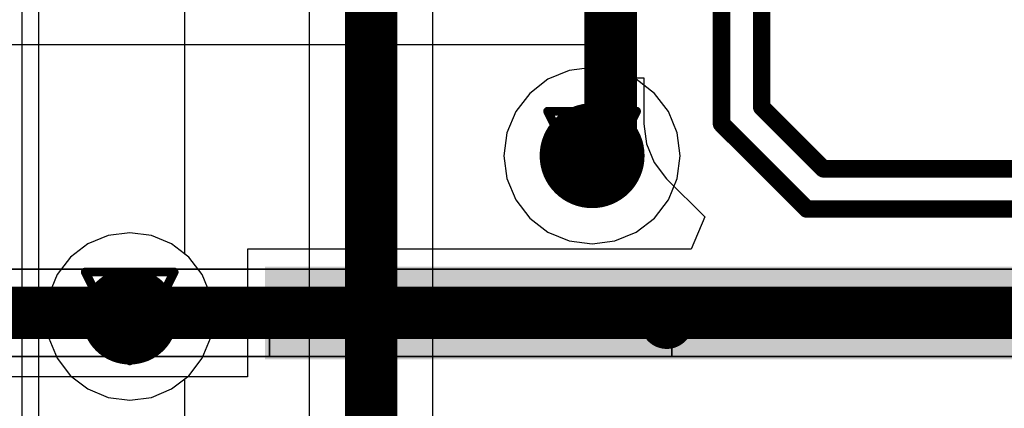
# Model space of a CAD drawing. Header units: millimetres. Extents: x 138 to 555, y 26 to 334.
# Tile 482 of 656: x 279.19 to 284.82, y 148.96 to 151.18. Entities that reach past the tile are written whole.
import ezdxf

# ---------------------------------------------------------------- set-up
doc = ezdxf.new("R2010")
doc.units = ezdxf.units.MM
for name, color, linetype in [('BottomLayer', 5, 'Continuous'), ('DrillDrawing', 1, 'Continuous'), ('Mechanical27', 56, 'Continuous'), ('MidLayer1', 16, 'Continuous'), ('MidLayer2', 76, 'Continuous'), ('MidLayer3', 90, 'Continuous'), ('MidLayer4', 156, 'Continuous'), ('MultiLayer', 9, 'Continuous'), ('TopLayer', 1, 'Continuous'), ('TopPaste', 8, 'Continuous'), ('TopSolder', 216, 'Continuous'), ('ViaHoleLayer', 16, 'Continuous')]:
    doc.layers.add(name, color=color, linetype=linetype)

# ---------------------------------------------------------------- blocks, each defined once
blk = doc.blocks.new('CON_SAMTEC_QSH_030_01_F_D_A_LCD_MB1230_505')
at = {"layer": 'Mechanical27', "const_width": 0.01}
for points in [[(8, 0.25), (-8, 0.25)], [(-0.8, 0.25), (-3.1, 0.25)], [(-3.1, 0.25), (-3.1, 0)], [(-0.8, 0.25), (-0.8, 0)], [(-0.8, 0), (-3.1, 0)], [(8, -0.25), (-8, -0.25)]]:
    blk.add_lwpolyline(points, dxfattribs=at)
at = {"layer": 'Mechanical27', "const_width": 0.005}
for points in [[(-3.1025, 0.25, 1), (-3.0975, 0.25, 1)], [(-3.1025, 0.25, 1), (-3.0975, 0.25, 1)], [(-0.8025, 0.25, 1), (-0.7975, 0.25, 1)], [(-0.8025, 0.25, 1), (-0.7975, 0.25, 1)], [(-3.1025, 0, 1), (-3.0975, 0, 1)], [(-3.1025, 0, 1), (-3.0975, 0, 1)], [(-0.8025, 0, 1), (-0.7975, 0, 1)], [(-0.8025, 0, 1), (-0.7975, 0, 1)]]:
    blk.add_lwpolyline(points, format="xyb", close=True, dxfattribs=at)
at = {"layer": 'TopLayer'}
blk.add_solid([(-0.825, 0.215), (-5.525, 0.215), (-0.825, -0.215), (-5.525, -0.215)], dxfattribs=at)
at = {"layer": 'TopPaste'}
blk.add_solid([(-0.825, 0.215), (-5.525, 0.215), (-0.825, -0.215), (-5.525, -0.215)], dxfattribs=at)
at = {"layer": 'TopSolder'}
blk.add_solid([(-0.775, 0.265), (-5.575, 0.265), (-0.775, -0.265), (-5.575, -0.265)], dxfattribs=at)

msp = doc.modelspace()

# ---------------------------------------------------------------- linework, layer by layer
at = {"layer": 'BottomLayer'}
for p, q in [((279.206, 145.287), (279.206, 156.3779)), ((280.848, 153.0892), (280.848, 137.1187)), ((281.5541, 136.8601), (281.5541, 152.9429))]:
    msp.add_line(p, q, dxfattribs=at)
at = {"layer": 'BottomLayer', "const_width": 0.3}
msp.add_lwpolyline([(281.2011, 136.8601), (281.2011, 153.0892)], dxfattribs=at)
at = {"layer": 'BottomLayer'}
for points, const_width in [([(282.3146, 150.4064, 1), (282.6146, 150.4064, 1)], 0.3), ([(279.6837, 149.487, 1), (279.9587, 149.487, 1)], 0.275)]:
    msp.add_lwpolyline(points, format="xyb", close=True, dxfattribs=dict(at, const_width=const_width))
at = {"layer": 'DrillDrawing', "const_width": 0.0508}
for points in [[(282.2106, 150.6604), (282.7186, 150.6604)], [(282.2106, 150.6604), (282.4646, 150.1524)], [(282.4646, 150.1524), (282.7186, 150.6604)], [(282.3122, 150.5588), (282.617, 150.5588)], [(282.3122, 150.5588), (282.4646, 150.254)], [(282.4646, 150.254), (282.617, 150.5588)], [(279.5672, 149.741), (280.0752, 149.741)], [(279.5672, 149.741), (279.8212, 149.233)], [(279.8212, 149.233), (280.0752, 149.741)], [(279.6688, 149.6394), (279.9736, 149.6394)], [(279.6688, 149.6394), (279.8212, 149.3346)], [(279.8212, 149.3346), (279.9736, 149.6394)]]:
    msp.add_lwpolyline(points, dxfattribs=at)
at = {"layer": 'DrillDrawing', "const_width": 0.0254}
for points in [[(282.1979, 150.6604, 1), (282.2233, 150.6604, 1)], [(282.1979, 150.6604, 1), (282.2233, 150.6604, 1)], [(282.7059, 150.6604, 1), (282.7313, 150.6604, 1)], [(282.7059, 150.6604, 1), (282.7313, 150.6604, 1)], [(282.2995, 150.5588, 1), (282.3249, 150.5588, 1)], [(282.2995, 150.5588, 1), (282.3249, 150.5588, 1)], [(282.6043, 150.5588, 1), (282.6297, 150.5588, 1)], [(282.6043, 150.5588, 1), (282.6297, 150.5588, 1)], [(282.4519, 150.254, 1), (282.4773, 150.254, 1)], [(282.4519, 150.254, 1), (282.4773, 150.254, 1)], [(282.4519, 150.1524, 1), (282.4773, 150.1524, 1)], [(282.4519, 150.1524, 1), (282.4773, 150.1524, 1)], [(279.5545, 149.741, 1), (279.5799, 149.741, 1)], [(279.5545, 149.741, 1), (279.5799, 149.741, 1)], [(280.0625, 149.741, 1), (280.0879, 149.741, 1)], [(280.0625, 149.741, 1), (280.0879, 149.741, 1)], [(279.6561, 149.6394, 1), (279.6815, 149.6394, 1)], [(279.6561, 149.6394, 1), (279.6815, 149.6394, 1)], [(279.9609, 149.6394, 1), (279.9863, 149.6394, 1)], [(279.9609, 149.6394, 1), (279.9863, 149.6394, 1)], [(279.8085, 149.3346, 1), (279.8339, 149.3346, 1)], [(279.8085, 149.3346, 1), (279.8339, 149.3346, 1)], [(279.8085, 149.233, 1), (279.8339, 149.233, 1)], [(279.8085, 149.233, 1), (279.8339, 149.233, 1)]]:
    msp.add_lwpolyline(points, format="xyb", close=True, dxfattribs=at)
at = {"layer": 'MidLayer1'}
for p, q in [((279.3001, 163.6756), (279.3001, 146.7256)), ((280.1371, 149.8433), (280.1371, 160.9412)), ((282.4646, 150.9108), (282.3341, 150.8936)), ((282.5951, 150.8936), (282.4646, 150.9108)), ((282.3341, 150.8936), (282.2124, 150.8432)), ((282.7167, 150.8432), (282.5951, 150.8936)), ((282.2124, 150.8432), (282.108, 150.763)), ((282.8212, 150.763), (282.7167, 150.8432)), ((282.108, 150.763), (282.0278, 150.6586)), ((282.9013, 150.6586), (282.8212, 150.763)), ((282.0278, 150.6586), (281.9774, 150.537)), ((282.9517, 150.537), (282.9013, 150.6586)), ((281.9774, 150.537), (281.9603, 150.4064)), ((282.9689, 150.4064), (282.9517, 150.537)), ((281.9603, 150.4064), (281.9774, 150.2759)), ((282.9517, 150.2759), (282.9689, 150.4064)), ((281.9774, 150.2759), (282.0278, 150.1543)), ((282.9013, 150.1543), (282.9517, 150.2759)), ((282.0278, 150.1543), (282.108, 150.0498)), ((282.8212, 150.0498), (282.9013, 150.1543)), ((282.108, 150.0498), (282.2124, 149.9697)), ((282.7167, 149.9697), (282.8212, 150.0498)), ((282.2124, 149.9697), (282.3341, 149.9193)), ((282.5951, 149.9193), (282.7167, 149.9697)), ((282.3341, 149.9193), (282.4646, 149.9021)), ((282.4646, 149.9021), (282.5951, 149.9193)), ((280.16, 149.8258), (280.1371, 149.8433)), ((280.2361, 149.7266), (280.16, 149.8258)), ((280.284, 149.611), (280.2361, 149.7266)), ((280.3003, 149.487), (280.284, 149.611)), ((280.284, 149.363), (280.3003, 149.487)), ((280.2361, 149.2475), (280.284, 149.363)), ((280.16, 149.1482), (280.2361, 149.2475)), ((280.1371, 149.1307), (280.16, 149.1482)), ((280.1371, 146.5341), (280.1371, 149.1307))]:
    msp.add_line(p, q, dxfattribs=at)
for points, const_width in [([(282.3146, 150.4064, 1), (282.6146, 150.4064, 1)], 0.3), ([(279.6837, 149.487, 1), (279.9587, 149.487, 1)], 0.275)]:
    msp.add_lwpolyline(points, format="xyb", close=True, dxfattribs=dict(at, const_width=const_width))
at = {"layer": 'MidLayer2'}
for points, const_width in [([(282.3146, 150.4064, 1), (282.6146, 150.4064, 1)], 0.3), ([(279.6837, 149.487, 1), (279.9587, 149.487, 1)], 0.275)]:
    msp.add_lwpolyline(points, format="xyb", close=True, dxfattribs=dict(at, const_width=const_width))
at = {"layer": 'MidLayer3'}
for points, const_width in [([(282.3146, 150.4064, 1), (282.6146, 150.4064, 1)], 0.3), ([(279.6837, 149.487, 1), (279.9587, 149.487, 1)], 0.275)]:
    msp.add_lwpolyline(points, format="xyb", close=True, dxfattribs=dict(at, const_width=const_width))
at = {"layer": 'MidLayer4'}
for p, q in [((282.4646, 150.9108), (282.3341, 150.8936)), ((282.5951, 150.8936), (282.4646, 150.9108)), ((282.3341, 150.8936), (282.2124, 150.8432)), ((282.7167, 150.8432), (282.5951, 150.8936)), ((282.2124, 150.8432), (282.108, 150.763)), ((282.8212, 150.763), (282.7167, 150.8432)), ((282.108, 150.763), (282.0278, 150.6586)), ((282.9013, 150.6586), (282.8212, 150.763)), ((282.0278, 150.6586), (281.9774, 150.537)), ((282.9517, 150.537), (282.9013, 150.6586)), ((281.9774, 150.537), (281.9603, 150.4064)), ((282.9689, 150.4064), (282.9517, 150.537)), ((281.9603, 150.4064), (281.9774, 150.2759)), ((282.9517, 150.2759), (282.9689, 150.4064)), ((281.9774, 150.2759), (282.0278, 150.1543)), ((282.9013, 150.1543), (282.9517, 150.2759)), ((282.0278, 150.1543), (282.108, 150.0498)), ((282.8212, 150.0498), (282.9013, 150.1543)), ((282.108, 150.0498), (282.2124, 149.9697)), ((282.7167, 149.9697), (282.8212, 150.0498)), ((279.6972, 149.9498), (279.5816, 149.9019)), ((279.8212, 149.9661), (279.6972, 149.9498)), ((279.9452, 149.9498), (279.8212, 149.9661)), ((280.0607, 149.9019), (279.9452, 149.9498)), ((282.2124, 149.9697), (282.3341, 149.9193)), ((282.5951, 149.9193), (282.7167, 149.9697)), ((279.5816, 149.9019), (279.4824, 149.8258)), ((280.16, 149.8258), (280.0607, 149.9019)), ((282.3341, 149.9193), (282.4646, 149.9021)), ((282.4646, 149.9021), (282.5951, 149.9193)), ((279.4824, 149.8258), (279.4063, 149.7266)), ((280.2361, 149.7266), (280.16, 149.8258)), ((279.4063, 149.7266), (279.3584, 149.611)), ((280.284, 149.611), (280.2361, 149.7266)), ((279.3584, 149.611), (279.3421, 149.487)), ((280.3003, 149.487), (280.284, 149.611)), ((279.3421, 149.487), (279.3584, 149.363)), ((280.284, 149.363), (280.3003, 149.487)), ((279.3584, 149.363), (279.4063, 149.2475)), ((280.2361, 149.2475), (280.284, 149.363)), ((279.4063, 149.2475), (279.4824, 149.1482)), ((280.16, 149.1482), (280.2361, 149.2475)), ((279.4824, 149.1482), (279.5816, 149.0721)), ((280.0607, 149.0721), (280.16, 149.1482)), ((279.5816, 149.0721), (279.6972, 149.0242)), ((279.9452, 149.0242), (280.0607, 149.0721)), ((279.6972, 149.0242), (279.8212, 149.0079)), ((279.8212, 149.0079), (279.9452, 149.0242))]:
    msp.add_line(p, q, dxfattribs=at)
for points, const_width in [([(282.3146, 150.4064, 1), (282.6146, 150.4064, 1)], 0.3), ([(279.6837, 149.487, 1), (279.9587, 149.487, 1)], 0.275)]:
    msp.add_lwpolyline(points, format="xyb", close=True, dxfattribs=dict(at, const_width=const_width))
at = {"layer": 'MultiLayer'}
for points, const_width in [([(282.3146, 150.4064, 1), (282.6146, 150.4064, 1)], 0.3), ([(279.6837, 149.487, 1), (279.9587, 149.487, 1)], 0.275)]:
    msp.add_lwpolyline(points, format="xyb", close=True, dxfattribs=dict(at, const_width=const_width))
at = {"layer": 'TopLayer'}
for p, q in [((272.2205, 151.0424), (282.4205, 151.0424)), ((282.4205, 151.0424), (282.5305, 150.888)), ((282.5305, 150.888), (282.5305, 150.8524)), ((282.5305, 150.8524), (282.7605, 150.8524)), ((282.7605, 150.8524), (282.7605, 150.5888)), ((282.7605, 150.5888), (282.7756, 150.4739)), ((282.7756, 150.4739), (282.8199, 150.3669)), ((282.8199, 150.3669), (282.8905, 150.275)), ((282.8905, 150.275), (283.1083, 150.0572)), ((283.1083, 150.0572), (283.0318, 149.8724)), ((283.0318, 149.8724), (280.4955, 149.8724)), ((280.4955, 149.8724), (280.4955, 149.5824)), ((280.4955, 149.5824), (282.9955, 149.5824)), ((282.9955, 149.5824), (282.9955, 149.4324)), ((282.9955, 149.4324), (280.4955, 149.4324)), ((280.4955, 149.4324), (280.4955, 149.1424)), ((279.3451, 149.1415), (279.1455, 149.1424)), ((280.2958, 149.1415), (279.3451, 149.1415)), ((280.4955, 149.1424), (280.2958, 149.1415))]:
    msp.add_line(p, q, dxfattribs=at)
for points, const_width in [([(282.5705, 150.5087), (282.5705, 152.3774)], 0.3), ([(283.2043, 150.5888), (283.2043, 151.2478)], 0.1), ([(283.4343, 150.6841), (283.4343, 151.2429)], 0.1), ([(283.4343, 150.6841), (283.7873, 150.3311)], 0.1), ([(282.4646, 150.4028), (282.5705, 150.5087)], 0.3), ([(283.2043, 150.5888), (283.692, 150.1011)], 0.1), ([(283.7873, 150.3311), (288.0497, 150.3311)], 0.1), ([(283.692, 150.1011), (288.1449, 150.1011)], 0.1), ([(276.6455, 149.5074), (279.8008, 149.5074)], 0.3), ([(279.7901, 149.4767), (279.8108, 149.4974)], 0.3), ([(279.8008, 149.5074), (279.8108, 149.4974)], 0.3), ([(279.8108, 149.4974), (279.8208, 149.5074)], 0.3), ([(279.8208, 149.5074), (282.9474, 149.5074)], 0.3), ([(282.891, 149.4511), (282.9474, 149.5074)], 0.3), ([(282.9474, 149.5074), (282.9955, 149.5074)], 0.3), ([(282.9954, 149.5074), (285.9626, 149.5074)], 0.3)]:
    msp.add_lwpolyline(points, dxfattribs=dict(at, const_width=const_width))
for points, const_width in [([(282.3146, 150.4064, 1), (282.6146, 150.4064, 1)], 0.3), ([(283.4093, 150.6841, 1), (283.4593, 150.6841, 1)], 0.05), ([(283.4093, 150.6841, 1), (283.4593, 150.6841, 1)], 0.05), ([(282.4955, 150.5087, 1), (282.6455, 150.5087, 1)], 0.15), ([(282.4955, 150.5087, 1), (282.6455, 150.5087, 1)], 0.15), ([(283.1793, 150.5888, 1), (283.2293, 150.5888, 1)], 0.05), ([(283.1793, 150.5888, 1), (283.2293, 150.5888, 1)], 0.05), ([(282.3896, 150.4028, 1), (282.5396, 150.4028, 1)], 0.15), ([(283.7623, 150.3311, 1), (283.8123, 150.3311, 1)], 0.05), ([(283.7623, 150.3311, 1), (283.8123, 150.3311, 1)], 0.05), ([(283.667, 150.1011, 1), (283.717, 150.1011, 1)], 0.05), ([(283.667, 150.1011, 1), (283.717, 150.1011, 1)], 0.05), ([(279.6837, 149.487, 1), (279.9587, 149.487, 1)], 0.275), ([(279.7151, 149.4767, 1), (279.8651, 149.4767, 1)], 0.15), ([(279.7258, 149.5074, 1), (279.8758, 149.5074, 1)], 0.15), ([(279.7258, 149.5074, 1), (279.8758, 149.5074, 1)], 0.15), ([(279.7358, 149.4974, 1), (279.8858, 149.4974, 1)], 0.15), ([(279.7358, 149.4974, 1), (279.8858, 149.4974, 1)], 0.15), ([(279.7358, 149.4974, 1), (279.8858, 149.4974, 1)], 0.15), ([(279.7458, 149.5074, 1), (279.8958, 149.5074, 1)], 0.15), ([(279.7458, 149.5074, 1), (279.8958, 149.5074, 1)], 0.15), ([(282.8724, 149.5074, 1), (283.0224, 149.5074, 1)], 0.15), ([(282.8724, 149.5074, 1), (283.0224, 149.5074, 1)], 0.15), ([(282.8724, 149.5074, 1), (283.0224, 149.5074, 1)], 0.15), ([(282.9204, 149.5074, 1), (283.0704, 149.5074, 1)], 0.15), ([(282.9205, 149.5074, 1), (283.0705, 149.5074, 1)], 0.15), ([(282.816, 149.4511, 1), (282.966, 149.4511, 1)], 0.15)]:
    msp.add_lwpolyline(points, format="xyb", close=True, dxfattribs=dict(at, const_width=const_width))
at = {"layer": 'ViaHoleLayer', "const_width": 0.15}
for points in [[(282.3896, 150.4064, 1), (282.5396, 150.4064, 1)], [(279.7462, 149.487, 1), (279.8962, 149.487, 1)]]:
    msp.add_lwpolyline(points, format="xyb", close=True, dxfattribs=at)

# ---------------------------------------------------------------- block references
at = {"rotation": 180}
msp.add_blockref('CON_SAMTEC_QSH_030_01_F_D_A_LCD_MB1230_505', (279.8205, 149.5074), dxfattribs=at)

doc.saveas('drawing.dxf')
